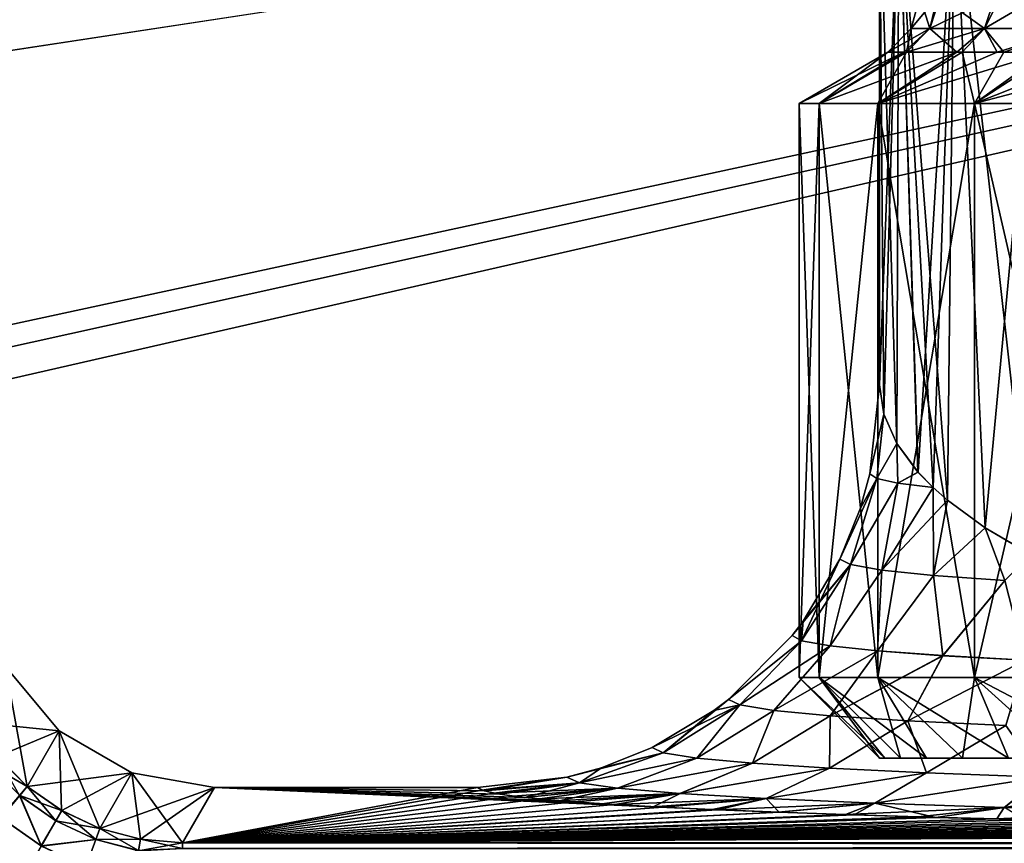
# Model space of a CAD drawing. Header units: metres. Extents: x -104 to 104, y -111 to 38.
# Tile 830 of 848: x 61.66 to 67.77, y 10.47 to 15.59. Entities that reach past the tile are written whole.
import ezdxf

# ---------------------------------------------------------------- set-up
doc = ezdxf.new("R2010")
doc.units = ezdxf.units.M
doc.layers.add('solid_509367_AD153', color=7, linetype='CONTINUOUS')

msp = doc.modelspace()

# ---------------------------------------------------------------- linework, layer by layer
at = {"layer": 'solid_509367_AD153'}
for points in [[(-88.5, -7.5, -19), (-88.5, 19.5, -19), (88.5, 19.5, -19)], [(-36.57795, -7.5, -19), (-88.5, -7.5, -19), (88.5, 19.5, -19)], [(-34.248123, -7.626659, -19), (-36.57795, -7.5, -19), (88.5, 19.5, -19)], [(-31.945723, -8.004942, -19), (-34.248123, -7.626659, -19), (88.5, 19.5, -19)], [(31.945723, -8.004942, -19), (-31.945723, -8.004942, -19), (88.5, 19.5, -19)], [(88.5, -7.5, 19), (17.197384, 19.5, 19), (18.989754, 17.759771, 19)], [(88.5, -7.5, 19), (88.5, 19.5, 19), (17.197384, 19.5, 19)], [(34.248119, -7.626659, -19), (31.945723, -8.004942, -19), (88.5, 19.5, -19)], [(36.57795, -7.5, -19), (34.248119, -7.626659, -19), (88.5, 19.5, -19)], [(88.5, -7.5, -19), (36.57795, -7.5, -19), (88.5, 19.5, -19)], [(88.5, -7.5, 19), (18.989754, 17.759771, 19), (20.601439, 15.860648, 19)], [(67, 16.5), (67, 13.319361, -0.000014), (67.026627, 13.135439, -0.710787)], [(67.118118, 16.5, 1.487333), (67.026642, 13.135417, 0.710952), (67, 13.319361, -0.000014)], [(67.118118, 16.5, 1.487333), (67, 13.319361, -0.000014), (67, 16.5)], [(67, 16.5), (67.026627, 13.135439, -0.710787), (67.106247, 12.954686, -1.416841)], [(67, 16.5), (67.106247, 12.954686, -1.416841), (67.118118, 16.5, -1.487333)], [(67.118118, 16.5, 1.487333), (67.1063, 12.954637, 1.417178), (67.026642, 13.135417, 0.710952)], [(67.118118, 16.5, -1.487333), (67.106247, 12.954686, -1.416841), (67.238251, 12.77708, -2.114242)], [(67.118118, 16.5, 1.487333), (67.238365, 12.776996, 2.114729), (67.1063, 12.954637, 1.417178)], [(67.118118, 16.5, -1.487333), (67.332283, 12.680882, -2.490579), (67.421707, 12.601741, -2.799033)], [(67.118118, 16.5, -1.487333), (67.238251, 12.77708, -2.114242), (67.332283, 12.680882, -2.490579)], [(67.118118, 16.5, -1.487333), (67.421707, 12.601741, -2.799033), (67.464523, 16.5, -2.932928)], [(67.464523, 16.5, 2.932928), (67.238365, 12.776996, 2.114729), (67.118118, 16.5, 1.487333)], [(67.464523, 16.5, 2.932928), (67.332329, 12.680871, 2.490757), (67.238365, 12.776996, 2.114729)], [(67.464523, 16.5, 2.932928), (67.421898, 12.601607, 2.799664), (67.332329, 12.680871, 2.490757)], [(67.464523, 16.5, -2.932928), (67.421707, 12.601741, -2.799033), (67.655464, 12.430056, -3.467595)], [(67.464523, 16.5, 2.932928), (67.655754, 12.429872, 3.468334), (67.421898, 12.601607, 2.799664)], [(67.464523, 16.5, -2.932928), (67.655464, 12.430056, -3.467595), (67.938217, 12.26438, -4.116544)], [(67.464523, 16.5, -2.932928), (67.938217, 12.26438, -4.116544), (68.037056, 16.5, -4.315154)], [(68.037056, 16.5, 4.315154), (67.655754, 12.429872, 3.468334), (67.464523, 16.5, 2.932928)], [(68.037056, 16.5, 4.315154), (67.938583, 12.264176, 4.117304), (67.655754, 12.429872, 3.468334)], [(88.5, -7.5, 19), (20.601439, 15.860648, 19), (22.036695, 13.796837, 19)], [(67.196411, 15.530939), (67.25, 15.73094), (67.358894, 15.73094, -1.415149)], [(67.310951, 15.530939, 1.455402), (67.25, 15.73094), (67.196411, 15.530939)], [(67.310951, 15.530939, -1.455402), (67.196411, 15.530939), (67.358894, 15.73094, -1.415149)], [(67.310951, 15.530939, 1.455402), (67.376328, 15.73094, 1.523517), (67.25, 15.73094)], [(67.651756, 15.530939, 2.874968), (67.376328, 15.73094, 1.523517), (67.310951, 15.530939, 1.455402)], [(67.310951, 15.530939, -1.455402), (67.358894, 15.73094, -1.415149), (67.717873, 15.73094, -2.904611)], [(67.310951, 15.530939, -1.455402), (67.717873, 15.73094, -2.904611), (67.651756, 15.530939, -2.874968)], [(67.651756, 15.530939, 2.874968), (67.751709, 15.73094, 3.00497), (67.376328, 15.73094, 1.523517)], [(68.210442, 15.530939, 4.223742), (67.751709, 15.73094, 3.00497), (67.651756, 15.530939, 2.874968)], [(67.651756, 15.530939, -2.874968), (67.717873, 15.73094, -2.904611), (67.988976, 15.73094, -3.622847)], [(67.651756, 15.530939, -2.874968), (67.988976, 15.73094, -3.622847), (68.210442, 15.530939, -4.223742)], [(68.210442, 15.530939, 4.223742), (68.030952, 15.73094, 3.719902), (67.751709, 15.73094, 3.00497)], [(67.196411, 15.530939), (67.050003, 15.38453), (67.166504, 15.384529, 1.479324)], [(67.310951, 15.530939, -1.455402), (67.149979, 15.384529, -1.370991), (67.050003, 15.38453)], [(67.310951, 15.530939, -1.455402), (67.050003, 15.38453), (67.196411, 15.530939)], [(67.310951, 15.530939, -1.455402), (67.480019, 15.38453, -2.818227), (67.149979, 15.384529, -1.370991)], [(67.651756, 15.530939, 2.874968), (67.166504, 15.384529, 1.479324), (67.512901, 15.384531, 2.921392)], [(67.310951, 15.530939, 1.455402), (67.196411, 15.530939), (67.166504, 15.384529, 1.479324)], [(67.651756, 15.530939, 2.874968), (67.310951, 15.530939, 1.455402), (67.166504, 15.384529, 1.479324)], [(67.310951, 15.530939, -1.455402), (67.651756, 15.530939, -2.874968), (67.480019, 15.38453, -2.818227)], [(67.651756, 15.530939, -2.874968), (67.72998, 15.38453, -3.519839), (67.480019, 15.38453, -2.818227)], [(67.651756, 15.530939, 2.874968), (67.512901, 15.384531, 2.921392), (67.770805, 15.38453, 3.619896)], [(68.210442, 15.530939, 4.223742), (67.651756, 15.530939, 2.874968), (67.770805, 15.38453, 3.619896)], [(67.651756, 15.530939, -2.874968), (68.210442, 15.530939, -4.223742), (67.72998, 15.38453, -3.519839)], [(68.210442, 15.530939, -4.223742), (68.034744, 15.38453, -4.200224), (67.72998, 15.38453, -3.519839)], [(68.210442, 15.530939, 4.223742), (67.770805, 15.38453, 3.619896), (68.083176, 15.38453, 4.296467)], [(66.5, 15.066987), (66.623116, 15.066987, 1.564345), (67.050003, 15.38453)], [(67.149979, 15.384529, -1.370991), (66.5, 15.066987), (67.050003, 15.38453)], [(66.623116, 15.066987, -1.564345), (66.5, 15.066987), (67.149979, 15.384529, -1.370991)], [(66.623116, 15.066987, 1.564345), (67.166504, 15.384529, 1.479324), (67.050003, 15.38453)], [(66.623116, 15.066987, -1.564345), (67.149979, 15.384529, -1.370991), (67.480019, 15.38453, -2.818227)], [(66.989433, 15.066987, -3.09017), (66.623116, 15.066987, -1.564345), (67.480019, 15.38453, -2.818227)], [(66.623116, 15.066987, 1.564345), (66.989433, 15.066987, 3.09017), (67.166504, 15.384529, 1.479324)], [(66.989433, 15.066987, 3.09017), (67.512901, 15.384531, 2.921392), (67.166504, 15.384529, 1.479324)], [(66.989433, 15.066987, 3.09017), (67.589935, 15.066987, 4.539905), (67.512901, 15.384531, 2.921392)], [(66.989433, 15.066987, -3.09017), (67.72998, 15.38453, -3.519839), (68.034744, 15.38453, -4.200224)], [(67.589935, 15.066987, -4.539905), (66.989433, 15.066987, -3.09017), (68.034744, 15.38453, -4.200224)], [(66.989433, 15.066987, -3.09017), (67.480019, 15.38453, -2.818227), (67.72998, 15.38453, -3.519839)], [(67.589935, 15.066987, 4.539905), (67.770805, 15.38453, 3.619896), (67.512901, 15.384531, 2.921392)], [(67.589935, 15.066987, 4.539905), (68.083176, 15.38453, 4.296467), (67.770805, 15.38453, 3.619896)], [(67.589935, 15.066987, 4.539905), (68.409828, 15.066987, 5.877852), (68.083176, 15.38453, 4.296467)], [(67.589935, 15.066987, -4.539905), (68.392242, 15.38453, -4.854555), (68.800209, 15.38453, -5.478656)], [(68.409828, 15.066987, -5.877852), (67.589935, 15.066987, -4.539905), (68.800209, 15.38453, -5.478656)], [(67.589935, 15.066987, -4.539905), (68.034744, 15.38453, -4.200224), (68.392242, 15.38453, -4.854555)], [(66.623116, 11.5, 1.564345), (66.623116, 15.066987, 1.564345), (66.5, 15.066987)], [(66.5, 11.5), (66.623116, 11.5, 1.564345), (66.5, 15.066987)], [(66.623116, 15.066987, -1.564345), (66.5, 11.5), (66.5, 15.066987)], [(66.623116, 11.5, -1.564345), (66.5, 11.5), (66.623116, 15.066987, -1.564345)], [(66.989433, 11.5, 3.09017), (66.989433, 15.066987, 3.09017), (66.623116, 15.066987, 1.564345)], [(66.623116, 11.5, 1.564345), (66.989433, 11.5, 3.09017), (66.623116, 15.066987, 1.564345)], [(66.623116, 11.5, -1.564345), (66.623116, 15.066987, -1.564345), (66.989433, 15.066987, -3.09017)], [(66.989433, 11.5, -3.09017), (66.623116, 11.5, -1.564345), (66.989433, 15.066987, -3.09017)], [(67.589935, 11.5, 4.539905), (67.589935, 15.066987, 4.539905), (66.989433, 15.066987, 3.09017)], [(66.989433, 11.5, 3.09017), (67.589935, 11.5, 4.539905), (66.989433, 15.066987, 3.09017)], [(66.989433, 11.5, -3.09017), (66.989433, 15.066987, -3.09017), (67.589935, 15.066987, -4.539905)], [(67.589935, 11.5, -4.539905), (66.989433, 11.5, -3.09017), (67.589935, 15.066987, -4.539905)], [(68.409828, 11.5, 5.877852), (68.409828, 15.066987, 5.877852), (67.589935, 15.066987, 4.539905)], [(67.589935, 11.5, 4.539905), (68.409828, 11.5, 5.877852), (67.589935, 15.066987, 4.539905)], [(67.589935, 11.5, -4.539905), (67.589935, 15.066987, -4.539905), (68.409828, 15.066987, -5.877852)], [(68.409828, 11.5, -5.877852), (67.589935, 11.5, -4.539905), (68.409828, 15.066987, -5.877852)], [(36.57795, -7.5, 19), (88.5, -7.5, 19), (22.036695, 13.796837, 19)], [(67.026627, 13.135439, -0.710787), (67, 13.319361, -0.000014), (66.938065, 12.765957, 0.000548)], [(67.026642, 13.135417, 0.710952), (66.938065, 12.765957, 0.000548), (67, 13.319361, -0.000014)], [(67.026627, 13.135439, -0.710787), (66.938065, 12.765957, 0.000548), (66.98204, 12.736994, -0.841667)], [(67.026642, 13.135417, 0.710952), (66.982056, 12.73682, 0.842155), (66.938065, 12.765957, 0.000548)], [(67.106247, 12.954686, -1.416841), (67.026627, 13.135439, -0.710787), (66.98204, 12.736994, -0.841667)], [(67.026642, 13.135417, 0.710952), (67.1063, 12.954637, 1.417178), (66.982056, 12.73682, 0.842155)], [(67.106247, 12.954686, -1.416841), (66.98204, 12.736994, -0.841667), (67.113876, 12.708517, -1.674827)], [(67.1063, 12.954637, 1.417178), (67.113922, 12.708426, 1.675133), (66.982056, 12.73682, 0.842155)], [(67.106247, 12.954686, -1.416841), (67.113876, 12.708517, -1.674827), (67.238251, 12.77708, -2.114242)], [(67.1063, 12.954637, 1.417178), (67.238365, 12.776996, 2.114729), (67.113922, 12.708426, 1.675133)], [(66.98204, 12.736994, -0.841667), (66.753456, 12.236257, 0.000334), (66.81852, 12.201714, -1.034297)], [(66.98204, 12.736994, -0.841667), (66.878502, 12.549022, 0.000482), (66.753456, 12.236257, 0.000334)], [(66.982056, 12.73682, 0.842155), (66.753456, 12.236257, 0.000334), (66.878502, 12.549022, 0.000482)], [(66.818581, 12.201704, 1.034742), (66.753456, 12.236257, 0.000334), (66.982056, 12.73682, 0.842155)], [(67.113876, 12.708517, -1.674827), (66.98204, 12.736994, -0.841667), (66.81852, 12.201714, -1.034297)], [(66.818581, 12.201704, 1.034742), (66.982056, 12.73682, 0.842155), (67.113922, 12.708426, 1.675133)], [(66.98204, 12.736994, -0.841667), (66.938065, 12.765957, 0.000548), (66.878502, 12.549022, 0.000482)], [(66.982056, 12.73682, 0.842155), (66.878502, 12.549022, 0.000482), (66.938065, 12.765957, 0.000548)], [(67.238251, 12.77708, -2.114242), (67.113876, 12.708517, -1.674827), (67.332283, 12.680882, -2.490579)], [(67.238365, 12.776996, 2.114729), (67.332329, 12.680871, 2.490757), (67.113922, 12.708426, 1.675133)], [(67.113876, 12.708517, -1.674827), (66.81852, 12.201714, -1.034297), (67.013214, 12.167764, -2.053595)], [(67.013275, 12.167755, 2.053846), (66.818581, 12.201704, 1.034742), (67.113922, 12.708426, 1.675133)], [(67.332283, 12.680882, -2.490579), (67.113876, 12.708517, -1.674827), (67.013214, 12.167764, -2.053595)], [(67.332283, 12.680882, -2.490579), (67.013214, 12.167764, -2.053595), (67.334503, 12.134895, -3.040736)], [(67.013275, 12.167755, 2.053846), (67.113922, 12.708426, 1.675133), (67.332329, 12.680871, 2.490757)], [(67.013275, 12.167755, 2.053846), (67.332329, 12.680871, 2.490757), (67.421898, 12.601607, 2.799664)], [(67.421707, 12.601741, -2.799033), (67.332283, 12.680882, -2.490579), (67.334503, 12.134895, -3.040736)], [(67.334557, 12.134892, 3.04086), (67.013275, 12.167755, 2.053846), (67.421898, 12.601607, 2.799664)], [(67.655464, 12.430056, -3.467595), (67.421707, 12.601741, -2.799033), (67.334503, 12.134895, -3.040736)], [(67.655754, 12.429872, 3.468334), (67.334557, 12.134892, 3.04086), (67.421898, 12.601607, 2.799664)], [(67.655464, 12.430056, -3.467595), (67.334503, 12.134895, -3.040736), (67.777451, 12.103629, -3.980072)], [(67.655754, 12.429872, 3.468334), (67.777473, 12.103626, 3.980106), (67.334557, 12.134892, 3.04086)], [(67.938217, 12.26438, -4.116544), (67.655464, 12.430056, -3.467595), (67.777451, 12.103629, -3.980072)], [(67.655754, 12.429872, 3.468334), (67.938583, 12.264176, 4.117304), (67.777473, 12.103626, 3.980106)], [(66.818581, 12.201704, 1.034742), (66.455734, 11.761382, 0.000129), (66.523773, 11.850918, 0.000138)], [(66.515045, 11.728943, 1.005741), (66.455734, 11.761382, 0.000129), (66.818581, 12.201704, 1.034742)], [(66.692642, 11.697042, 1.998333), (66.515045, 11.728943, 1.005741), (66.818581, 12.201704, 1.034742)], [(66.753456, 12.236257, 0.000334), (66.523773, 11.850918, 0.000138), (66.51506, 11.728983, -1.005616)], [(66.81852, 12.201714, -1.034297), (66.753456, 12.236257, 0.000334), (66.51506, 11.728983, -1.005616)], [(66.81852, 12.201714, -1.034297), (66.51506, 11.728983, -1.005616), (66.692665, 11.697077, -1.998288)], [(66.818581, 12.201704, 1.034742), (66.523773, 11.850918, 0.000138), (66.753456, 12.236257, 0.000334)], [(66.692642, 11.697042, 1.998333), (66.818581, 12.201704, 1.034742), (67.013275, 12.167755, 2.053846)], [(67.013214, 12.167764, -2.053595), (66.81852, 12.201714, -1.034297), (66.692665, 11.697077, -1.998288)], [(66.986115, 11.66603, 2.963628), (66.692642, 11.697042, 1.998333), (67.013275, 12.167755, 2.053846)], [(67.013214, 12.167764, -2.053595), (66.692665, 11.697077, -1.998288), (66.986122, 11.666055, -2.963604)], [(66.986115, 11.66603, 2.963628), (67.013275, 12.167755, 2.053846), (67.334557, 12.134892, 3.04086)], [(67.391571, 11.636342, 3.88811), (66.986115, 11.66603, 2.963628), (67.334557, 12.134892, 3.04086)], [(67.334503, 12.134895, -3.040736), (67.013214, 12.167764, -2.053595), (66.986122, 11.666055, -2.963604)], [(67.334503, 12.134895, -3.040736), (66.986122, 11.666055, -2.963604), (67.391571, 11.636367, -3.88807)], [(67.777451, 12.103629, -3.980072), (67.334503, 12.134895, -3.040736), (67.391571, 11.636367, -3.88807)], [(67.391571, 11.636342, 3.88811), (67.334557, 12.134892, 3.04086), (67.777473, 12.103626, 3.980106)], [(67.777451, 12.103629, -3.980072), (67.391571, 11.636367, -3.88807), (67.903549, 11.608433, -4.758694)], [(67.903564, 11.608414, 4.758745), (67.391571, 11.636342, 3.88811), (67.777473, 12.103626, 3.980106)], [(66.523773, 11.850918, 0.000138), (66.455734, 11.761382, 0.000129), (66.51506, 11.728983, -1.005616)], [(66.51506, 11.728983, -1.005616), (66.455734, 11.761382, 0.000129), (66.059746, 11.364779, 0.000049)], [(66.515045, 11.728943, 1.005741), (66.059746, 11.364779, 0.000049), (66.455734, 11.761382, 0.000129)], [(66.51506, 11.728983, -1.005616), (66.059746, 11.364779, 0.000049), (66.130676, 11.330171, -1.124432)], [(66.13063, 11.330142, 1.124376), (66.059746, 11.364779, 0.000049), (66.515045, 11.728943, 1.005741)], [(66.13063, 11.330142, 1.124376), (66.515045, 11.728943, 1.005741), (66.692642, 11.697042, 1.998333)], [(66.342781, 11.296124, 2.232066), (66.13063, 11.330142, 1.124376), (66.692642, 11.697042, 1.998333)], [(66.692665, 11.697077, -1.998288), (66.51506, 11.728983, -1.005616), (66.130676, 11.330171, -1.124432)], [(66.692665, 11.697077, -1.998288), (66.130676, 11.330171, -1.124432), (66.342865, 11.296151, -2.232206)], [(66.342781, 11.296124, 2.232066), (66.692642, 11.697042, 1.998333), (66.986115, 11.66603, 2.963628)], [(66.986122, 11.666055, -2.963604), (66.692665, 11.697077, -1.998288), (66.342865, 11.296151, -2.232206)], [(66.693001, 11.263201, 3.304982), (66.342781, 11.296124, 2.232066), (66.986115, 11.66603, 2.963628)], [(66.986122, 11.666055, -2.963604), (66.342865, 11.296151, -2.232206), (66.693092, 11.263219, -3.305135)], [(66.693001, 11.263201, 3.304982), (66.986115, 11.66603, 2.963628), (67.391571, 11.636342, 3.88811)], [(67.175957, 11.23188, 4.325932), (66.693001, 11.263201, 3.304982), (67.391571, 11.636342, 3.88811)], [(67.391571, 11.636367, -3.88807), (66.986122, 11.666055, -2.963604), (66.693092, 11.263219, -3.305135)], [(67.391571, 11.636367, -3.88807), (66.693092, 11.263219, -3.305135), (67.176064, 11.231895, -4.326067)], [(67.175957, 11.23188, 4.325932), (67.391571, 11.636342, 3.88811), (67.903564, 11.608414, 4.758745)], [(67.903549, 11.608433, -4.758694), (67.391571, 11.636367, -3.88807), (67.176064, 11.231895, -4.326067)], [(61.901306, 11.169762, -0.000007), (61.367897, 11.223132, 13.178531), (61.567135, 11.568224)], [(61.517792, 11.008751, -13.185219), (61.702614, 10.823792, -13.189306), (61.567135, 11.568224)], [(61.702614, 10.823792, -13.189306), (61.901306, 11.169762, -0.000007), (61.567135, 11.568224)], [(67.784256, 11.202693, 5.278439), (67.175957, 11.23188, 4.325932), (67.903564, 11.608414, 4.758745)], [(67.903549, 11.608433, -4.758694), (67.176064, 11.231895, -4.326067), (67.784378, 11.202711, -5.278549)], [(67.032837, 11, 0.787156), (66.623116, 11.5, 1.564345), (66.5, 11.5)], [(67.032837, 11, 0.787156), (66.5, 11.5), (67, 11)], [(66.623116, 11.5, -1.564345), (67, 11), (66.5, 11.5)], [(67.290855, 11, 2.332071), (66.989433, 11.5, 3.09017), (66.623116, 11.5, 1.564345)], [(67.12957, 11, 1.563649), (66.623116, 11.5, 1.564345), (67.032837, 11, 0.787156)], [(67.290855, 11, 2.332071), (66.623116, 11.5, 1.564345), (67.12957, 11, 1.563649)], [(66.623116, 11.5, -1.564345), (67.032837, 11, -0.787156), (67, 11)], [(66.623116, 11.5, -1.564345), (67.12957, 11, -1.563649), (67.032837, 11, -0.787156)], [(66.989433, 11.5, -3.09017), (67.12957, 11, -1.563649), (66.623116, 11.5, -1.564345)], [(67.800308, 11, 3.81604), (67.589935, 11.5, 4.539905), (66.989433, 11.5, 3.09017)], [(67.51474, 11, 3.084645), (66.989433, 11.5, 3.09017), (67.290855, 11, 2.332071)], [(67.800308, 11, 3.81604), (66.989433, 11.5, 3.09017), (67.51474, 11, 3.084645)], [(66.989433, 11.5, -3.09017), (67.51474, 11, -3.084645), (67.290855, 11, -2.332071)], [(67.589935, 11.5, -4.539905), (67.51474, 11, -3.084645), (66.989433, 11.5, -3.09017)], [(66.989433, 11.5, -3.09017), (67.290855, 11, -2.332071), (67.12957, 11, -1.563649)], [(67.589935, 11.5, -4.539905), (67.800308, 11, -3.81604), (67.51474, 11, -3.084645)], [(68.547058, 11, 5.195917), (68.409828, 11.5, 5.877852), (67.589935, 11.5, 4.539905)], [(68.144997, 11, 4.5215), (67.589935, 11.5, 4.539905), (67.800308, 11, 3.81604)], [(68.547058, 11, 5.195917), (67.589935, 11.5, 4.539905), (68.144997, 11, 4.5215)], [(67.589935, 11.5, -4.539905), (68.144997, 11, -4.5215), (67.800308, 11, -3.81604)], [(68.409828, 11.5, -5.877852), (68.144997, 11, -4.5215), (67.589935, 11.5, -4.539905)], [(66.13063, 11.330142, 1.124376), (65.585205, 11.066293, -0.000001), (65.969818, 11.296237, 0.000035)], [(65.655289, 11.032889, 1.145839), (65.585205, 11.066293, -0.000001), (66.13063, 11.330142, 1.124376)], [(66.059746, 11.364779, 0.000049), (65.969818, 11.296237, 0.000035), (65.655243, 11.032846, -1.146105)], [(66.130676, 11.330171, -1.124432), (66.059746, 11.364779, 0.000049), (65.655243, 11.032846, -1.146105)], [(66.130676, 11.330171, -1.124432), (65.655243, 11.032846, -1.146105), (65.864716, 10.999884, -2.276786)], [(65.86467, 10.999923, 2.276371), (65.655289, 11.032889, 1.145839), (66.13063, 11.330142, 1.124376)], [(65.86467, 10.999923, 2.276371), (66.13063, 11.330142, 1.124376), (66.342781, 11.296124, 2.232066)], [(66.342865, 11.296151, -2.232206), (66.130676, 11.330171, -1.124432), (65.864716, 10.999884, -2.276786)], [(66.13063, 11.330142, 1.124376), (65.969818, 11.296237, 0.000035), (66.059746, 11.364779, 0.000049)], [(65.969818, 11.296237, 0.000035), (65.585205, 11.066293, -0.000001), (65.655243, 11.032846, -1.146105)], [(66.210609, 10.967944, 3.373764), (65.86467, 10.999923, 2.276371), (66.342781, 11.296124, 2.232066)], [(66.342865, 11.296151, -2.232206), (65.864716, 10.999884, -2.276786), (66.210724, 10.967899, -3.374246)], [(66.210609, 10.967944, 3.373764), (66.342781, 11.296124, 2.232066), (66.693001, 11.263201, 3.304982)], [(66.688202, 10.93742, 4.42153), (66.210609, 10.967944, 3.373764), (66.693001, 11.263201, 3.304982)], [(66.693092, 11.263219, -3.305135), (66.342865, 11.296151, -2.232206), (66.210724, 10.967899, -3.374246)], [(66.693092, 11.263219, -3.305135), (66.210724, 10.967899, -3.374246), (66.688408, 10.937381, -4.422029)], [(66.688202, 10.93742, 4.42153), (66.693001, 11.263201, 3.304982), (67.175957, 11.23188, 4.325932)], [(67.176064, 11.231895, -4.326067), (66.693092, 11.263219, -3.305135), (66.688408, 10.937381, -4.422029)], [(61.517113, 11.009563, 13.185201), (61.367897, 11.223132, 13.178531), (61.901306, 11.169762, -0.000007)], [(67.290649, 10.908846, 5.403796), (66.688202, 10.93742, 4.42153), (67.175957, 11.23188, 4.325932)], [(67.176064, 11.231895, -4.326067), (66.688408, 10.937381, -4.422029), (67.290947, 10.908813, -5.404295)], [(67.290649, 10.908846, 5.403796), (67.175957, 11.23188, 4.325932), (67.784256, 11.202693, 5.278439)], [(67.784378, 11.202711, -5.278549), (67.176064, 11.231895, -4.326067), (67.290947, 10.908813, -5.404295)], [(68.009087, 10.882623, 6.305687), (67.290649, 10.908846, 5.403796), (67.784256, 11.202693, 5.278439)], [(67.784378, 11.202711, -5.278549), (67.290947, 10.908813, -5.404295), (68.00946, 10.882584, -6.306185)], [(61.701927, 10.82437, 13.18927), (61.517113, 11.009563, 13.185201), (61.901306, 11.169762, -0.000007)], [(61.701927, 10.82437, 13.18927), (61.901306, 11.169762, -0.000007), (62.353565, 10.90865, -0.000007)], [(61.702614, 10.823792, -13.189306), (61.916279, 10.674114, -13.190666), (61.901306, 11.169762, -0.000007)], [(62.154144, 10.563283, -13.18927), (62.353565, 10.90865, -0.000007), (61.901306, 11.169762, -0.000007)], [(61.916279, 10.674114, -13.190666), (62.154144, 10.563283, -13.18927), (61.901306, 11.169762, -0.000007)], [(65.655289, 11.032889, 1.145839), (65.056061, 10.88109, -0.00003), (65.271278, 10.940413, -0.00006)], [(65.13517, 10.846655, 1.248756), (65.056061, 10.88109, -0.00003), (65.655289, 11.032889, 1.145839)], [(65.655243, 11.032846, -1.146105), (65.271278, 10.940413, -0.00006), (65.134972, 10.846589, -1.249125)], [(65.864716, 10.999884, -2.276786), (65.655243, 11.032846, -1.146105), (65.134972, 10.846589, -1.249125)], [(65.13517, 10.846655, 1.248756), (65.655289, 11.032889, 1.145839), (65.86467, 10.999923, 2.276371)], [(65.655243, 11.032846, -1.146105), (65.585205, 11.066293, -0.000001), (65.271278, 10.940413, -0.00006)], [(65.655289, 11.032889, 1.145839), (65.271278, 10.940413, -0.00006), (65.585205, 11.066293, -0.000001)], [(61.46262, 10.962669, -13.758236), (61.702614, 10.823792, -13.189306), (61.517792, 11.008751, -13.185219)], [(61.65601, 10.768166, -13.761756), (61.702614, 10.823792, -13.189306), (61.46262, 10.962669, -13.758236)], [(61.539799, 10.629629, -14.309732), (61.65601, 10.768166, -13.761756), (61.46262, 10.962669, -13.758236)], [(61.655235, 10.76882, 13.761756), (61.517113, 11.009563, 13.185201), (61.701927, 10.82437, 13.18927)], [(65.864716, 10.999884, -2.276786), (65.134972, 10.846589, -1.249125), (65.370468, 10.812617, -2.479928)], [(65.370544, 10.812676, 2.479389), (65.13517, 10.846655, 1.248756), (65.86467, 10.999923, 2.276371)], [(66.210724, 10.967899, -3.374246), (65.864716, 10.999884, -2.276786), (65.370468, 10.812617, -2.479928)], [(66.210724, 10.967899, -3.374246), (65.370468, 10.812617, -2.479928), (65.759209, 10.779724, -3.672196)], [(65.370544, 10.812676, 2.479389), (65.86467, 10.999923, 2.276371), (66.210609, 10.967944, 3.373764)], [(65.759178, 10.779787, 3.671582), (65.370544, 10.812676, 2.479389), (66.210609, 10.967944, 3.373764)], [(65.759178, 10.779787, 3.671582), (66.210609, 10.967944, 3.373764), (66.688202, 10.93742, 4.42153)], [(66.688408, 10.937381, -4.422029), (66.210724, 10.967899, -3.374246), (65.759209, 10.779724, -3.672196)], [(71.625305, 11, 1.112097), (67.032837, 11, 0.787156), (67, 11)], [(71.5, 11), (67, 11), (67.032837, 11, -0.787156)], [(71.625305, 11, 1.112097), (67, 11), (71.5, 11)], [(71.625305, 11, 1.112097), (67.12957, 11, 1.563649), (67.032837, 11, 0.787156)], [(71.625305, 11, -1.112097), (67.032837, 11, -0.787156), (67.12957, 11, -1.563649)], [(71.625305, 11, -1.112097), (71.5, 11), (67.032837, 11, -0.787156)], [(71.995193, 11, 2.169196), (67.290855, 11, 2.332071), (67.12957, 11, 1.563649)], [(71.625305, 11, 1.112097), (71.995193, 11, 2.169196), (67.12957, 11, 1.563649)], [(71.995193, 11, -2.169196), (67.12957, 11, -1.563649), (67.290855, 11, -2.332071)], [(71.995193, 11, -2.169196), (71.625305, 11, -1.112097), (67.12957, 11, -1.563649)], [(72.591148, 11, 3.117648), (67.51474, 11, 3.084645), (67.290855, 11, 2.332071)], [(71.995193, 11, 2.169196), (72.591148, 11, 3.117648), (67.290855, 11, 2.332071)], [(71.995193, 11, -2.169196), (67.290855, 11, -2.332071), (67.51474, 11, -3.084645)], [(72.591148, 11, 3.117648), (67.800308, 11, 3.81604), (67.51474, 11, 3.084645)], [(72.591148, 11, -3.117648), (67.51474, 11, -3.084645), (67.800308, 11, -3.81604)], [(72.591148, 11, -3.117648), (71.995193, 11, -2.169196), (67.51474, 11, -3.084645)], [(61.916824, 10.6738, 13.190668), (61.701927, 10.82437, 13.18927), (62.353565, 10.90865, -0.000007)], [(62.153286, 10.563595, 13.189306), (61.916824, 10.6738, 13.190668), (62.353565, 10.90865, -0.000007)], [(62.153286, 10.563595, 13.189306), (62.353565, 10.90865, -0.000007), (62.86573, 10.818481)], [(62.154144, 10.563283, -13.18927), (62.406986, 10.495819, -13.185201), (62.353565, 10.90865, -0.000007)], [(62.353565, 10.90865, -0.000007), (62.666489, 10.47339, -13.178531), (62.86573, 10.818481)], [(62.406986, 10.495819, -13.185201), (62.666489, 10.47339, -13.178531), (62.353565, 10.90865, -0.000007)], [(65.271278, 10.940413, -0.00006), (65.056061, 10.88109, -0.00003), (65.134972, 10.846589, -1.249125)], [(66.295212, 10.748489, 4.806254), (65.759178, 10.779787, 3.671582), (66.688202, 10.93742, 4.42153)], [(66.688408, 10.937381, -4.422029), (65.759209, 10.779724, -3.672196), (66.295357, 10.748431, -4.806892)], [(66.295212, 10.748489, 4.806254), (66.688202, 10.93742, 4.42153), (67.290649, 10.908846, 5.403796)], [(66.970482, 10.71932, 5.865111), (66.295212, 10.748489, 4.806254), (67.290649, 10.908846, 5.403796)], [(67.290947, 10.908813, -5.404295), (66.688408, 10.937381, -4.422029), (66.295357, 10.748431, -4.806892)], [(67.290947, 10.908813, -5.404295), (66.295357, 10.748431, -4.806892), (66.970757, 10.719275, -5.865745)], [(66.970482, 10.71932, 5.865111), (67.290649, 10.908846, 5.403796), (68.009087, 10.882623, 6.305687)], [(68.00946, 10.882584, -6.306185), (67.290947, 10.908813, -5.404295), (66.970757, 10.719275, -5.865745)], [(65.056061, 10.88109, -0.00003), (64.501152, 10.81848, -0.000031), (64.541153, 10.796883, -0.824813)], [(65.056061, 10.88109, -0.00003), (64.528404, 10.800087, 0.702461), (64.501152, 10.81848, -0.000031)], [(65.13517, 10.846655, 1.248756), (64.528404, 10.800087, 0.702461), (65.056061, 10.88109, -0.00003)], [(65.13517, 10.846655, 1.248756), (64.602356, 10.781913, 1.396498), (64.528404, 10.800087, 0.702461)], [(65.056061, 10.88109, -0.00003), (64.541153, 10.796883, -0.824813), (65.134972, 10.846589, -1.249125)], [(65.134972, 10.846589, -1.249125), (64.541153, 10.796883, -0.824813), (64.63855, 10.775891, -1.626457)], [(65.370544, 10.812676, 2.479389), (64.602356, 10.781913, 1.396498), (65.13517, 10.846655, 1.248756)], [(65.134972, 10.846589, -1.249125), (64.63855, 10.775891, -1.626457), (64.794022, 10.755497, -2.405284)], [(65.134972, 10.846589, -1.249125), (64.794022, 10.755497, -2.405284), (65.370468, 10.812617, -2.479928)], [(67.774437, 10.692737, 6.831034), (66.970482, 10.71932, 5.865111), (68.009087, 10.882623, 6.305687)], [(68.00946, 10.882584, -6.306185), (66.970757, 10.719275, -5.865745), (67.774826, 10.692687, -6.831656)], [(67.774437, 10.692737, 6.831034), (68.009087, 10.882623, 6.305687), (68.832893, 10.859134, 7.11347)], [(68.694374, 10.669131, 7.688365), (67.774437, 10.692737, 6.831034), (68.832893, 10.859134, 7.11347)], [(61.655235, 10.76882, 13.761756), (61.701927, 10.82437, 13.18927), (61.879734, 10.611174, 13.762931)], [(61.65601, 10.768166, -13.761756), (61.916279, 10.674114, -13.190666), (61.702614, 10.823792, -13.189306)], [(61.879734, 10.611174, 13.762931), (61.701927, 10.82437, 13.18927), (61.916824, 10.6738, 13.190668)], [(62.405815, 10.496024, 13.18522), (62.153286, 10.563595, 13.189306), (62.86573, 10.818481)], [(62.405815, 10.496024, 13.18522), (62.86573, 10.818481), (62.666489, 10.47339, 13.178531)], [(65.960068, 10.680326, -5.275912), (62.86573, 10.818481), (62.666489, 10.47339, -13.178531)], [(62.666489, 10.47339, 13.178531), (62.86573, 10.818481), (64.501152, 10.81848, -0.000031)], [(62.666489, 10.47339, 13.178531), (64.501152, 10.81848, -0.000031), (64.528404, 10.800087, 0.702461)], [(62.666489, 10.47339, 13.178531), (64.528404, 10.800087, 0.702461), (64.602356, 10.781913, 1.396498)], [(62.666489, 10.47339, 13.178531), (64.602356, 10.781913, 1.396498), (64.722122, 10.76395, 2.082467)], [(64.541153, 10.796883, -0.824813), (64.501152, 10.81848, -0.000031), (62.86573, 10.818481)], [(64.63855, 10.775891, -1.626457), (64.541153, 10.796883, -0.824813), (62.86573, 10.818481)], [(64.794022, 10.755497, -2.405284), (64.63855, 10.775891, -1.626457), (62.86573, 10.818481)], [(65.008041, 10.735694, -3.161515), (64.794022, 10.755497, -2.405284), (62.86573, 10.818481)], [(65.274323, 10.71656, -3.892208), (65.008041, 10.735694, -3.161515), (62.86573, 10.818481)], [(65.591972, 10.698087, -4.597692), (65.274323, 10.71656, -3.892208), (62.86573, 10.818481)], [(65.960068, 10.680326, -5.275912), (65.591972, 10.698087, -4.597692), (62.86573, 10.818481)], [(65.370544, 10.812676, 2.479389), (64.722122, 10.76395, 2.082467), (64.602356, 10.781913, 1.396498)], [(65.370544, 10.812676, 2.479389), (64.888344, 10.746137, 2.762741), (64.722122, 10.76395, 2.082467)], [(65.370468, 10.812617, -2.479928), (64.794022, 10.755497, -2.405284), (65.008041, 10.735694, -3.161515)], [(65.759178, 10.779787, 3.671582), (64.888344, 10.746137, 2.762741), (65.370544, 10.812676, 2.479389)], [(65.759178, 10.779787, 3.671582), (65.099174, 10.728648, 3.430589), (64.888344, 10.746137, 2.762741)], [(65.370468, 10.812617, -2.479928), (65.008041, 10.735694, -3.161515), (65.759209, 10.779724, -3.672196)], [(65.759209, 10.779724, -3.672196), (65.008041, 10.735694, -3.161515), (65.274323, 10.71656, -3.892208)], [(65.759178, 10.779787, 3.671582), (65.353378, 10.711629, 4.080528), (65.099174, 10.728648, 3.430589)], [(65.759209, 10.779724, -3.672196), (65.274323, 10.71656, -3.892208), (65.591972, 10.698087, -4.597692)], [(66.295212, 10.748489, 4.806254), (65.353378, 10.711629, 4.080528), (65.759178, 10.779787, 3.671582)], [(65.759209, 10.779724, -3.672196), (65.591972, 10.698087, -4.597692), (66.295357, 10.748431, -4.806892)], [(61.538929, 10.630355, 14.309741), (61.655235, 10.76882, 13.761756), (61.789192, 10.454468, 14.310678)], [(61.790157, 10.45391, -14.310678), (61.65601, 10.768166, -13.761756), (61.539799, 10.629629, -14.309732)], [(61.655235, 10.76882, 13.761756), (61.879734, 10.611174, 13.762931), (61.789192, 10.454468, 14.310678)], [(61.8806, 10.610673, -13.762931), (61.916279, 10.674114, -13.190666), (61.65601, 10.768166, -13.761756)], [(61.790157, 10.45391, -14.310678), (61.8806, 10.610673, -13.762931), (61.65601, 10.768166, -13.761756)], [(62.666489, 10.47339, 13.178531), (64.722122, 10.76395, 2.082467), (64.888344, 10.746137, 2.762741)], [(62.666489, 10.47339, 13.178531), (64.888344, 10.746137, 2.762741), (65.099174, 10.728648, 3.430589)], [(62.666489, 10.47339, 13.178531), (65.099174, 10.728648, 3.430589), (65.353378, 10.711629, 4.080528)], [(62.666489, 10.47339, 13.178531), (65.353378, 10.711629, 4.080528), (65.651665, 10.695012, 4.715089)], [(66.295212, 10.748489, 4.806254), (65.651665, 10.695012, 4.715089), (65.353378, 10.711629, 4.080528)], [(66.295357, 10.748431, -4.806892), (65.591972, 10.698087, -4.597692), (65.960068, 10.680326, -5.275912)], [(66.295212, 10.748489, 4.806254), (65.990303, 10.678997, 5.326681), (65.651665, 10.695012, 4.715089)], [(66.295357, 10.748431, -4.806892), (65.960068, 10.680326, -5.275912), (66.376396, 10.663343, -5.924472)], [(66.970482, 10.71932, 5.865111), (65.990303, 10.678997, 5.326681), (66.295212, 10.748489, 4.806254)], [(66.970482, 10.71932, 5.865111), (66.369232, 10.663615, 5.914101), (65.990303, 10.678997, 5.326681)], [(66.295357, 10.748431, -4.806892), (66.376396, 10.663343, -5.924472), (66.970757, 10.719275, -5.865745)], [(66.970482, 10.71932, 5.865111), (66.787445, 10.648881, 6.476781), (66.369232, 10.663615, 5.914101)], [(66.970757, 10.719275, -5.865745), (66.376396, 10.663343, -5.924472), (66.84156, 10.64712, -6.544045)], [(67.774437, 10.692737, 6.831034), (66.787445, 10.648881, 6.476781), (66.970482, 10.71932, 5.865111)], [(66.970757, 10.719275, -5.865745), (66.84156, 10.64712, -6.544045), (67.348907, 10.631893, -7.125504)], [(66.970757, 10.719275, -5.865745), (67.348907, 10.631893, -7.125504), (67.774826, 10.692687, -6.831656)], [(61.879734, 10.611174, 13.762931), (61.916824, 10.6738, 13.190668), (62.128418, 10.495421, 13.761756)], [(61.8806, 10.610673, -13.762931), (62.154144, 10.563283, -13.18927), (61.916279, 10.674114, -13.190666)], [(62.128418, 10.495421, 13.761756), (61.916824, 10.6738, 13.190668), (62.153286, 10.563595, 13.189306)], [(62.666489, 10.47339, 13.178531), (65.651665, 10.695012, 4.715089), (65.990303, 10.678997, 5.326681)], [(66.376396, 10.663343, -5.924472), (65.960068, 10.680326, -5.275912), (62.666489, 10.47339, -13.178531)], [(62.666489, 10.47339, 13.178531), (65.990303, 10.678997, 5.326681), (66.369232, 10.663615, 5.914101)], [(62.666489, 10.47339, 13.178531), (66.369232, 10.663615, 5.914101), (66.787445, 10.648881, 6.476781)], [(66.84156, 10.64712, -6.544045), (66.376396, 10.663343, -5.924472), (62.666489, 10.47339, -13.178531)], [(62.666489, 10.47339, 13.178531), (66.787445, 10.648881, 6.476781), (67.240105, 10.634972, 7.007934)], [(67.348907, 10.631893, -7.125504), (66.84156, 10.64712, -6.544045), (62.666489, 10.47339, -13.178531)], [(67.774437, 10.692737, 6.831034), (67.240105, 10.634972, 7.007934), (66.787445, 10.648881, 6.476781)], [(67.774437, 10.692737, 6.831034), (67.729156, 10.62184, 7.509439), (67.240105, 10.634972, 7.007934)], [(67.774826, 10.692687, -6.831656), (67.348907, 10.631893, -7.125504), (67.899628, 10.61765, -7.66945)], [(68.694374, 10.669131, 7.688365), (67.729156, 10.62184, 7.509439), (67.774437, 10.692737, 6.831034)], [(68.694374, 10.669131, 7.688365), (68.250175, 10.609584, 7.977463), (67.729156, 10.62184, 7.509439)], [(61.538929, 10.630355, 14.309741), (61.789192, 10.454468, 14.310678), (61.647877, 10.209881, 14.81366)], [(61.648998, 10.209232, -14.81366), (61.790157, 10.45391, -14.310678), (61.539799, 10.629629, -14.309732)], [(61.789192, 10.454468, 14.310678), (61.879734, 10.611174, 13.762931), (62.128418, 10.495421, 13.761756)], [(62.129375, 10.495074, -13.761756), (61.8806, 10.610673, -13.762931), (61.790157, 10.45391, -14.310678)], [(62.129375, 10.495074, -13.761756), (62.154144, 10.563283, -13.18927), (61.8806, 10.610673, -13.762931)], [(62.666489, 10.47339, 13.178531), (67.240105, 10.634972, 7.007934), (67.729156, 10.62184, 7.509439)], [(67.899628, 10.61765, -7.66945), (67.348907, 10.631893, -7.125504), (62.666489, 10.47339, -13.178531)], [(62.666489, 10.47339, 13.178531), (67.729156, 10.62184, 7.509439), (68.250175, 10.609584, 7.977463)], [(68.488632, 10.604497, -8.171739), (67.899628, 10.61765, -7.66945), (62.666489, 10.47339, -13.178531)], [(62.666489, 10.47339, 13.178531), (68.250175, 10.609584, 7.977463), (68.797287, 10.59833, 8.40721)], [(69.11129, 10.59256, -8.627607), (68.488632, 10.604497, -8.171739), (62.666489, 10.47339, -13.178531)], [(62.666489, 10.47339, 13.178531), (68.797287, 10.59833, 8.40721), (69.372261, 10.588034, 8.800446)], [(69.768372, 10.581807, -9.038221), (69.11129, 10.59256, -8.627607), (62.666489, 10.47339, -13.178531)], [(62.666489, 10.47339, 13.178531), (69.372261, 10.588034, 8.800446), (69.979454, 10.578711, 9.156479)], [(62.128418, 10.495421, 13.761756), (62.153286, 10.563595, 13.189306), (62.393559, 10.42519, 13.758236)], [(62.129375, 10.495074, -13.761756), (62.406986, 10.495819, -13.185201), (62.154144, 10.563283, -13.18927)], [(62.393559, 10.42519, 13.758236), (62.153286, 10.563595, 13.189306), (62.405815, 10.496024, 13.18522)], [(70.450882, 10.57239, -9.397847), (69.768372, 10.581807, -9.038221), (62.666489, 10.47339, -13.178531)], [(62.666489, 10.47339, 13.178531), (69.979454, 10.578711, 9.156479), (70.622429, 10.570296, 9.477798)], [(71.161049, 10.564287, -9.707279), (70.450882, 10.57239, -9.397847), (62.666489, 10.47339, -13.178531)], [(62.666489, 10.47339, 13.178531), (70.622429, 10.570296, 9.477798), (71.297333, 10.56289, 9.760647)], [(71.890869, 10.557573, -9.963666), (71.161049, 10.564287, -9.707279), (62.666489, 10.47339, -13.178531)], [(62.666489, 10.47339, 13.178531), (71.297333, 10.56289, 9.760647), (71.998596, 10.556738, 9.995582)], [(72.633369, 10.552302, -10.164953), (71.890869, 10.557573, -9.963666), (62.666489, 10.47339, -13.178531)], [(62.666489, 10.47339, 13.178531), (71.998596, 10.556738, 9.995582), (72.731682, 10.551774, 10.185123)], [(73.391899, 10.548466, -10.311489), (72.633369, 10.552302, -10.164953), (62.666489, 10.47339, -13.178531)], [(62.666489, 10.47339, 13.178531), (72.731682, 10.551774, 10.185123), (73.48246, 10.548132, 10.324211)], [(62.666489, 10.47339, 13.178531), (75.766975, 10.545978, 10.406508), (76.813522, 10.549942, 10.255089)], [(98.071495, 10.47339, 13.178531), (62.666489, 10.47339, 13.178531), (76.813522, 10.549942, 10.255089)], [(73.391899, 10.548466, -10.311489), (62.666489, 10.47339, -13.178531), (98.071495, 10.47339, -13.178531)], [(62.666489, 10.47339, 13.178531), (73.48246, 10.548132, 10.324211), (74.235786, 10.545984, 10.406244)], [(62.666489, 10.47339, 13.178531), (74.235786, 10.545984, 10.406244), (74.997002, 10.545269, 10.433551)], [(62.666489, 10.47339, 13.178531), (74.997002, 10.545269, 10.433551), (75.766975, 10.545978, 10.406508)], [(61.789192, 10.454468, 14.310678), (62.128418, 10.495421, 13.761756), (62.066547, 10.325509, 14.309733)], [(62.067616, 10.325118, -14.309741), (62.129375, 10.495074, -13.761756), (61.790157, 10.45391, -14.310678)], [(62.066547, 10.325509, 14.309733), (62.128418, 10.495421, 13.761756), (62.393559, 10.42519, 13.758236)], [(62.394615, 10.425009, -13.758223), (62.129375, 10.495074, -13.761756), (62.067616, 10.325118, -14.309741)], [(62.394615, 10.425009, -13.758223), (62.406986, 10.495819, -13.185201), (62.129375, 10.495074, -13.761756)], [(62.393559, 10.42519, 13.758236), (62.405815, 10.496024, 13.18522), (62.666489, 10.438499, 13.562835)], [(62.394615, 10.425009, -13.758223), (62.666489, 10.47339, -13.178531), (62.406986, 10.495819, -13.185201)], [(62.666489, 10.438499, -13.562838), (62.666489, 10.47339, -13.178531), (62.394615, 10.425009, -13.758223)], [(62.666489, 10.438499, 13.562835), (62.405815, 10.496024, 13.18522), (62.666489, 10.47339, 13.178531)], [(62.666489, 10.438499, -13.562838), (98.071495, 10.47339, -13.178531), (62.666489, 10.47339, -13.178531)], [(98.066734, 10.438925, -13.560106), (98.071495, 10.47339, -13.178531), (62.666489, 10.438499, -13.562838)], [(98.066742, 10.438958, 13.559886), (62.666489, 10.47339, 13.178531), (98.071495, 10.47339, 13.178531)], [(98.066742, 10.438958, 13.559886), (62.666489, 10.438499, 13.562835), (62.666489, 10.47339, 13.178531)]]:
    msp.add_3dface(points, dxfattribs=at)

doc.saveas('drawing.dxf')
